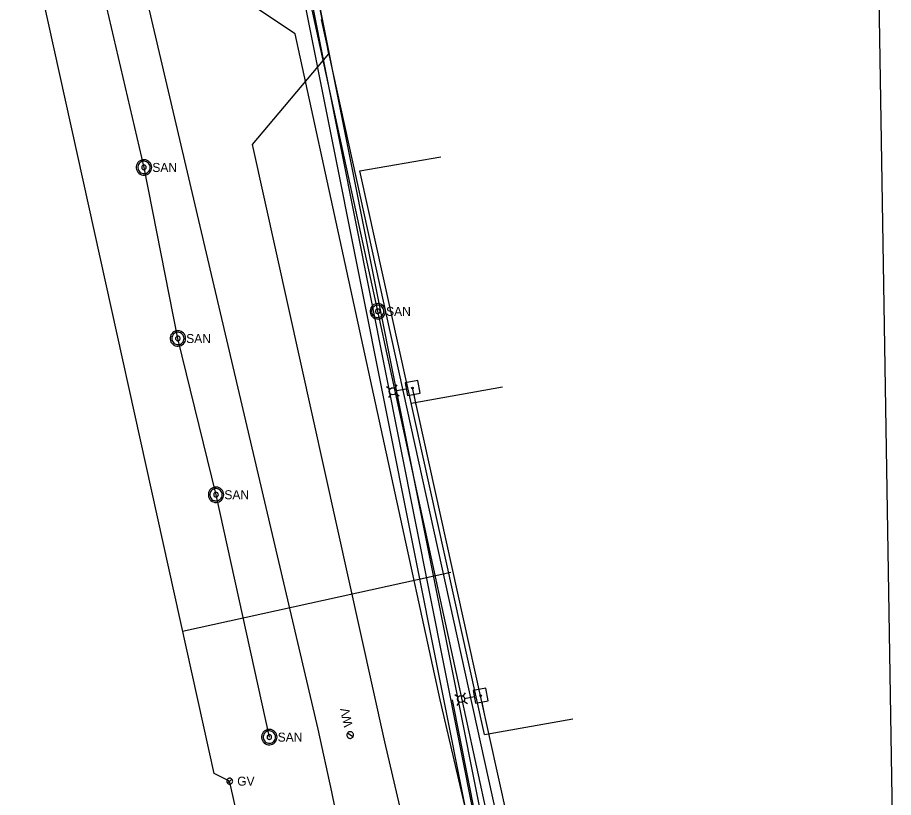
# Model space of a CAD drawing. Extents: x 596028 to 606371, y 330010 to 403088.
# Drawn here: x 604594.2 to 604969.1, y 339480.1 to 339813.9 of the extents above; entities that cross this region are included whole.
import ezdxf

# ---------------------------------------------------------------- set-up
doc = ezdxf.new("R2010")
doc.units = 0
for name, color, linetype in [('E_LTG', 7, 'Continuous'), ('E_UTL_E_UG', 7, 'Continuous'), ('E_UTL_EPowerPole', 7, 'Continuous'), ('E_UTL_FO_UG', 7, 'Continuous'), ('E_UTL_G', 7, 'Continuous'), ('E_UTL_G_UG', 7, 'Continuous'), ('E_UTL_Overhead', 7, 'Continuous'), ('E_UTL_SAN_MH', 7, 'Continuous'), ('E_UTL_SAN_UG', 7, 'Continuous'), ('E_UTL_SAN_UG_MMSD', 7, 'Continuous'), ('E_UTL_SAN_UG_OUTER_LIMITS', 7, 'Continuous'), ('E_UTL_W', 7, 'Continuous'), ('E_UTL_W_UG', 7, 'Continuous')]:
    doc.layers.add(name, color=color, linetype=linetype)

# ---------------------------------------------------------------- blocks, each defined once
blk = doc.blocks.new('PPLM')
at = {"layer": 'E_LTG'}
for p, q in [((37.8, 4.8), (31.4, 11.2)), ((48.7, 4.8), (55, 11.2)), ((35.3, -0.7), (13.8, -0.7)), ((37.8, -6.1), (31.4, -12.5)), ((48.7, -6.1), (55, -12.5))]:
    blk.add_line(p, q, dxfattribs=at)
blk.add_circle((43.2, -0.7), 7.79, dxfattribs=at)
at = {"layer": 'E_UTL_EPowerPole'}
blk.add_line((-0.2, 14), (-0.2, 36.1), dxfattribs=at)
blk.add_lwpolyline([(-14.2, -14), (13.8, -14), (13.8, 14), (-14.2, 14)], close=True, dxfattribs=at)
blk.add_circle((0, 0), 1.81, dxfattribs=at)

msp = doc.modelspace()

# ---------------------------------------------------------------- linework, layer by layer
at = {"layer": 'E_UTL_E_UG'}
msp.add_line((604722.85, 339509.42), (604650.12, 339819.46), dxfattribs=at)
msp.add_lwpolyline([(604784.34, 339222.62), (604775.95, 339262.38), (604768.41, 339297.38), (604762.12, 339328.3), (604755.94, 339361.93), (604755.64, 339363.5), (604751.45, 339378.59), (604743.59, 339418.09), (604735.46, 339449.75), (604728.77, 339482.52), (604722.85, 339509.42)], dxfattribs=at)
at = {"layer": 'E_UTL_FO_UG'}
msp.add_lwpolyline([(604780.2, 339521.92), (604793.27, 339456.48)], dxfattribs=at)
at = {"layer": 'E_UTL_G'}
for points in [[(604686.32, 339487.1), (604686.3, 339487.34), (604686.23, 339487.58), (604686.12, 339487.79), (604685.97, 339487.99), (604685.79, 339488.15), (604685.57, 339488.27), (604685.34, 339488.35), (604685.1, 339488.38), (604684.86, 339488.37), (604684.62, 339488.31), (604684.4, 339488.21), (604684.2, 339488.07), (604684.03, 339487.89), (604683.9, 339487.69), (604683.81, 339487.46), (604683.76, 339487.22), (604683.76, 339486.98), (604683.81, 339486.74), (604683.9, 339486.51), (604684.03, 339486.31), (604684.2, 339486.13), (604684.4, 339485.99), (604684.62, 339485.89), (604684.86, 339485.83), (604685.1, 339485.82), (604685.34, 339485.85), (604685.57, 339485.93), (604685.79, 339486.06), (604685.97, 339486.22), (604686.12, 339486.41), (604686.23, 339486.62), (604686.3, 339486.86), (604686.32, 339487.1)], [(604684.13, 339486.19), (604685.95, 339488.01)]]:
    msp.add_lwpolyline(points, dxfattribs=at)
at = {"layer": 'E_UTL_G_UG'}
for p, q in [((604676.2, 339500.02), (604594.23, 339871.46)), ((604740.73, 339748.25), (604775.4, 339754.32)), ((604794.02, 339507.01), (604740.73, 339748.25)), ((604762.7, 339648.82), (604801.71, 339655.81)), ((604664.9, 339551.25), (604779.68, 339576.58)), ((604794.02, 339507.01), (604831.93, 339513.8))]:
    msp.add_line(p, q, dxfattribs=at)
for points in [[(604751.42, 339503.86), (604694.75, 339759.52), (604727.4, 339798.39), (604696.08, 339960.93), (604715.5, 340091.34), (604741.91, 340217.55)], [(604814.85, 339218.78), (604810.09, 339242.37), (604799.43, 339289.54), (604793.26, 339314.06), (604787.02, 339344.67), (604774.66, 339399.62), (604767.29, 339432.61), (604758.85, 339472.19), (604751.42, 339503.86)], [(604742.35, 339228.68), (604740.05, 339238.17), (604732.17, 339281.15), (604723.13, 339319.31), (604718.15, 339342.27), (604709.95, 339377.23), (604705.89, 339396.14), (604699.95, 339418.23), (604694.75, 339444.39), (604689.12, 339468.85), (604685.03, 339486.7), (604684.68, 339487.29), (604678.37, 339490.44), (604676.2, 339500.02)]]:
    msp.add_lwpolyline(points, dxfattribs=at)
at = {"layer": 'E_UTL_Overhead'}
for p, q in [((604969.09, 339444.65), (604961.34, 339920.14)), ((604792.43, 339523.65), (604763.23, 339655.34)), ((604818.92, 339403.26), (604792.43, 339523.66))]:
    msp.add_line(p, q, dxfattribs=at)
at = {"layer": 'E_UTL_SAN_MH'}
for points in [[(604651.66, 339749.73), (604651.6, 339750.36), (604651.42, 339750.96), (604651.13, 339751.52), (604650.74, 339752.01), (604650.27, 339752.42), (604649.73, 339752.73), (604649.13, 339752.94), (604648.51, 339753.03), (604647.89, 339753), (604647.28, 339752.85), (604646.71, 339752.59), (604646.2, 339752.23), (604645.76, 339751.77), (604645.42, 339751.24), (604645.19, 339750.66), (604645.07, 339750.05), (604645.07, 339749.42), (604645.19, 339748.8), (604645.42, 339748.22), (604645.76, 339747.69), (604646.2, 339747.24), (604646.71, 339746.87), (604647.28, 339746.61), (604647.89, 339746.47), (604648.51, 339746.44), (604649.13, 339746.52), (604649.73, 339746.73), (604650.27, 339747.04), (604650.74, 339747.45), (604651.13, 339747.95), (604651.42, 339748.51), (604651.6, 339749.11), (604651.66, 339749.73)], [(604651, 339749.73), (604650.95, 339750.23), (604650.81, 339750.71), (604650.58, 339751.16), (604650.27, 339751.55), (604649.89, 339751.88), (604649.45, 339752.13), (604648.98, 339752.3), (604648.48, 339752.37), (604647.98, 339752.34), (604647.49, 339752.23), (604647.04, 339752.02), (604646.63, 339751.73), (604646.28, 339751.36), (604646.01, 339750.94), (604645.82, 339750.48), (604645.73, 339749.98), (604645.73, 339749.48), (604645.82, 339748.99), (604646.01, 339748.52), (604646.28, 339748.1), (604646.63, 339747.74), (604647.04, 339747.45), (604647.49, 339747.24), (604647.98, 339747.12), (604648.48, 339747.09), (604648.98, 339747.17), (604649.45, 339747.33), (604649.89, 339747.58), (604650.27, 339747.91), (604650.58, 339748.3), (604650.81, 339748.75), (604650.95, 339749.23), (604651, 339749.73)], [(604649.35, 339749.73), (604649.33, 339749.92), (604649.28, 339750.1), (604649.19, 339750.27), (604649.07, 339750.41), (604648.93, 339750.54), (604648.77, 339750.63), (604648.59, 339750.69), (604648.4, 339750.72), (604648.22, 339750.71), (604648.03, 339750.67), (604647.86, 339750.59), (604647.71, 339750.48), (604647.58, 339750.34), (604647.48, 339750.19), (604647.41, 339750.01), (604647.37, 339749.83), (604647.37, 339749.64), (604647.41, 339749.45), (604647.48, 339749.28), (604647.58, 339749.12), (604647.71, 339748.98), (604647.86, 339748.87), (604648.03, 339748.8), (604648.22, 339748.75), (604648.4, 339748.74), (604648.59, 339748.77), (604648.77, 339748.83), (604648.93, 339748.93), (604649.07, 339749.05), (604649.19, 339749.2), (604649.28, 339749.36), (604649.33, 339749.54), (604649.35, 339749.73)], [(604751.7, 339688.14), (604751.64, 339688.77), (604751.46, 339689.37), (604751.18, 339689.93), (604750.79, 339690.42), (604750.31, 339690.83), (604749.77, 339691.14), (604749.18, 339691.35), (604748.56, 339691.44), (604747.93, 339691.41), (604747.32, 339691.26), (604746.75, 339691), (604746.24, 339690.64), (604745.81, 339690.18), (604745.47, 339689.66), (604745.23, 339689.07), (604745.12, 339688.46), (604745.12, 339687.83), (604745.23, 339687.21), (604745.47, 339686.63), (604745.81, 339686.1), (604746.24, 339685.65), (604746.75, 339685.29), (604747.32, 339685.02), (604747.93, 339684.88), (604748.56, 339684.85), (604749.18, 339684.94), (604749.77, 339685.14), (604750.31, 339685.46), (604750.79, 339685.87), (604751.18, 339686.36), (604751.46, 339686.92), (604751.64, 339687.52), (604751.7, 339688.14)], [(604751.04, 339688.14), (604750.99, 339688.64), (604750.85, 339689.12), (604750.62, 339689.57), (604750.31, 339689.97), (604749.93, 339690.29), (604749.5, 339690.54), (604749.02, 339690.71), (604748.53, 339690.78), (604748.03, 339690.76), (604747.54, 339690.64), (604747.08, 339690.43), (604746.67, 339690.14), (604746.33, 339689.78), (604746.05, 339689.35), (604745.87, 339688.89), (604745.77, 339688.39), (604745.77, 339687.89), (604745.87, 339687.4), (604746.05, 339686.93), (604746.33, 339686.51), (604746.67, 339686.15), (604747.08, 339685.86), (604747.54, 339685.65), (604748.03, 339685.53), (604748.53, 339685.51), (604749.02, 339685.58), (604749.5, 339685.74), (604749.93, 339685.99), (604750.31, 339686.32), (604750.62, 339686.72), (604750.85, 339687.16), (604750.99, 339687.64), (604751.04, 339688.14)], [(604749.39, 339688.14), (604749.37, 339688.33), (604749.32, 339688.51), (604749.23, 339688.68), (604749.12, 339688.83), (604748.98, 339688.95), (604748.81, 339689.04), (604748.63, 339689.11), (604748.45, 339689.13), (604748.26, 339689.12), (604748.08, 339689.08), (604747.91, 339689), (604747.75, 339688.89), (604747.62, 339688.76), (604747.52, 339688.6), (604747.45, 339688.42), (604747.42, 339688.24), (604747.42, 339688.05), (604747.45, 339687.86), (604747.52, 339687.69), (604747.62, 339687.53), (604747.75, 339687.4), (604747.91, 339687.29), (604748.08, 339687.21), (604748.26, 339687.16), (604748.45, 339687.15), (604748.63, 339687.18), (604748.81, 339687.24), (604748.98, 339687.34), (604749.12, 339687.46), (604749.23, 339687.61), (604749.32, 339687.78), (604749.37, 339687.96), (604749.39, 339688.14)], [(604666.14, 339676.52), (604666.08, 339677.15), (604665.91, 339677.75), (604665.62, 339678.31), (604665.23, 339678.8), (604664.76, 339679.21), (604664.22, 339679.53), (604663.62, 339679.73), (604663, 339679.82), (604662.37, 339679.79), (604661.76, 339679.64), (604661.19, 339679.38), (604660.68, 339679.02), (604660.25, 339678.56), (604659.91, 339678.04), (604659.68, 339677.45), (604659.56, 339676.84), (604659.56, 339676.21), (604659.68, 339675.6), (604659.91, 339675.01), (604660.25, 339674.48), (604660.68, 339674.03), (604661.19, 339673.67), (604661.76, 339673.41), (604662.37, 339673.26), (604663, 339673.23), (604663.62, 339673.32), (604664.22, 339673.52), (604664.76, 339673.84), (604665.23, 339674.25), (604665.62, 339674.74), (604665.91, 339675.3), (604666.08, 339675.9), (604666.14, 339676.52)], [(604665.48, 339676.52), (604665.44, 339677.02), (604665.3, 339677.51), (604665.07, 339677.95), (604664.75, 339678.35), (604664.38, 339678.68), (604663.94, 339678.93), (604663.47, 339679.09), (604662.97, 339679.16), (604662.47, 339679.14), (604661.98, 339679.02), (604661.52, 339678.81), (604661.12, 339678.52), (604660.77, 339678.16), (604660.5, 339677.73), (604660.31, 339677.27), (604660.22, 339676.78), (604660.22, 339676.27), (604660.31, 339675.78), (604660.5, 339675.32), (604660.77, 339674.89), (604661.12, 339674.53), (604661.52, 339674.24), (604661.98, 339674.03), (604662.47, 339673.91), (604662.97, 339673.89), (604663.47, 339673.96), (604663.94, 339674.12), (604664.38, 339674.37), (604664.75, 339674.7), (604665.07, 339675.1), (604665.3, 339675.54), (604665.44, 339676.03), (604665.48, 339676.52)], [(604663.83, 339676.52), (604663.82, 339676.71), (604663.76, 339676.89), (604663.68, 339677.06), (604663.56, 339677.21), (604663.42, 339677.33), (604663.26, 339677.43), (604663.08, 339677.49), (604662.89, 339677.51), (604662.7, 339677.5), (604662.52, 339677.46), (604662.35, 339677.38), (604662.2, 339677.27), (604662.07, 339677.14), (604661.96, 339676.98), (604661.89, 339676.8), (604661.86, 339676.62), (604661.86, 339676.43), (604661.89, 339676.25), (604661.96, 339676.07), (604662.07, 339675.91), (604662.2, 339675.78), (604662.35, 339675.67), (604662.52, 339675.59), (604662.7, 339675.54), (604662.89, 339675.54), (604663.08, 339675.56), (604663.26, 339675.62), (604663.42, 339675.72), (604663.56, 339675.84), (604663.68, 339675.99), (604663.76, 339676.16), (604663.82, 339676.34), (604663.83, 339676.52)], [(604682.48, 339609.68), (604682.42, 339610.3), (604682.25, 339610.9), (604681.96, 339611.46), (604681.57, 339611.95), (604681.1, 339612.36), (604680.55, 339612.68), (604679.96, 339612.88), (604679.34, 339612.97), (604678.71, 339612.94), (604678.1, 339612.79), (604677.53, 339612.53), (604677.02, 339612.17), (604676.59, 339611.72), (604676.25, 339611.19), (604676.02, 339610.61), (604675.9, 339609.99), (604675.9, 339609.36), (604676.02, 339608.75), (604676.25, 339608.16), (604676.59, 339607.64), (604677.02, 339607.18), (604677.53, 339606.82), (604678.1, 339606.56), (604678.71, 339606.41), (604679.34, 339606.38), (604679.96, 339606.47), (604680.55, 339606.67), (604681.1, 339606.99), (604681.57, 339607.4), (604681.96, 339607.89), (604682.25, 339608.45), (604682.42, 339609.05), (604682.48, 339609.68)], [(604681.82, 339609.68), (604681.78, 339610.18), (604681.63, 339610.66), (604681.4, 339611.1), (604681.09, 339611.5), (604680.71, 339611.83), (604680.28, 339612.08), (604679.81, 339612.24), (604679.31, 339612.31), (604678.81, 339612.29), (604678.32, 339612.17), (604677.86, 339611.96), (604677.45, 339611.67), (604677.11, 339611.31), (604676.84, 339610.89), (604676.65, 339610.42), (604676.56, 339609.93), (604676.56, 339609.42), (604676.65, 339608.93), (604676.84, 339608.47), (604677.11, 339608.04), (604677.45, 339607.68), (604677.86, 339607.39), (604678.32, 339607.18), (604678.81, 339607.06), (604679.31, 339607.04), (604679.81, 339607.11), (604680.28, 339607.27), (604680.71, 339607.53), (604681.09, 339607.85), (604681.4, 339608.25), (604681.63, 339608.69), (604681.78, 339609.18), (604681.82, 339609.68)], [(604680.17, 339609.68), (604680.16, 339609.86), (604680.1, 339610.04), (604680.02, 339610.21), (604679.9, 339610.36), (604679.76, 339610.48), (604679.59, 339610.58), (604679.42, 339610.64), (604679.23, 339610.66), (604679.04, 339610.66), (604678.86, 339610.61), (604678.69, 339610.53), (604678.53, 339610.42), (604678.41, 339610.29), (604678.3, 339610.13), (604678.23, 339609.95), (604678.2, 339609.77), (604678.2, 339609.58), (604678.23, 339609.4), (604678.3, 339609.22), (604678.41, 339609.06), (604678.53, 339608.93), (604678.69, 339608.82), (604678.86, 339608.74), (604679.04, 339608.7), (604679.23, 339608.69), (604679.42, 339608.71), (604679.59, 339608.78), (604679.76, 339608.87), (604679.9, 339608.99), (604680.02, 339609.14), (604680.1, 339609.31), (604680.16, 339609.49), (604680.17, 339609.68)], [(604705.3, 339505.96), (604705.24, 339506.58), (604705.06, 339507.19), (604704.77, 339507.74), (604704.39, 339508.24), (604703.91, 339508.65), (604703.37, 339508.96), (604702.78, 339509.17), (604702.15, 339509.26), (604701.53, 339509.23), (604700.92, 339509.08), (604700.35, 339508.82), (604699.84, 339508.45), (604699.4, 339508), (604699.06, 339507.47), (604698.83, 339506.89), (604698.71, 339506.27), (604698.71, 339505.65), (604698.83, 339505.03), (604699.06, 339504.45), (604699.4, 339503.92), (604699.84, 339503.47), (604700.35, 339503.1), (604700.92, 339502.84), (604701.53, 339502.69), (604702.15, 339502.66), (604702.78, 339502.75), (604703.37, 339502.96), (604703.91, 339503.27), (604704.39, 339503.68), (604704.77, 339504.18), (604705.06, 339504.73), (604705.24, 339505.34), (604705.3, 339505.96)], [(604704.64, 339505.96), (604704.59, 339506.46), (604704.45, 339506.94), (604704.22, 339507.39), (604703.91, 339507.78), (604703.53, 339508.11), (604703.09, 339508.36), (604702.62, 339508.53), (604702.12, 339508.6), (604701.62, 339508.57), (604701.13, 339508.45), (604700.68, 339508.25), (604700.27, 339507.96), (604699.92, 339507.59), (604699.65, 339507.17), (604699.46, 339506.7), (604699.37, 339506.21), (604699.37, 339505.71), (604699.46, 339505.22), (604699.65, 339504.75), (604699.92, 339504.33), (604700.27, 339503.96), (604700.68, 339503.67), (604701.13, 339503.47), (604701.62, 339503.35), (604702.12, 339503.32), (604702.62, 339503.39), (604703.09, 339503.56), (604703.53, 339503.81), (604703.91, 339504.14), (604704.22, 339504.53), (604704.45, 339504.98), (604704.59, 339505.46), (604704.64, 339505.96)], [(604702.99, 339505.96), (604702.97, 339506.15), (604702.92, 339506.33), (604702.83, 339506.5), (604702.71, 339506.64), (604702.57, 339506.77), (604702.41, 339506.86), (604702.23, 339506.92), (604702.04, 339506.95), (604701.86, 339506.94), (604701.67, 339506.9), (604701.5, 339506.82), (604701.35, 339506.71), (604701.22, 339506.57), (604701.12, 339506.41), (604701.05, 339506.24), (604701.01, 339506.05), (604701.01, 339505.87), (604701.05, 339505.68), (604701.12, 339505.51), (604701.22, 339505.35), (604701.35, 339505.21), (604701.5, 339505.1), (604701.67, 339505.02), (604701.86, 339504.98), (604702.04, 339504.97), (604702.23, 339505), (604702.41, 339505.06), (604702.57, 339505.15), (604702.71, 339505.28), (604702.83, 339505.42), (604702.92, 339505.59), (604702.97, 339505.77), (604702.99, 339505.96)]]:
    msp.add_lwpolyline(points, dxfattribs=at)
at = {"layer": 'E_UTL_SAN_UG'}
for p, q in [((604748.39, 339688.17), (604695.22, 339932.71)), ((604648.36, 339749.73), (604610.14, 339914.7)), ((604662.84, 339676.52), (604648.36, 339749.73)), ((604802.9, 339437.53), (604748.39, 339688.17)), ((604679.18, 339609.68), (604662.84, 339676.52)), ((604702, 339505.96), (604679.18, 339609.68))]:
    msp.add_line(p, q, dxfattribs=at)
at = {"layer": 'E_UTL_SAN_UG_MMSD'}
msp.add_line((604854.51, 339147.21), (604642.2, 340212.1), dxfattribs=at)
at = {"layer": 'E_UTL_SAN_UG_OUTER_LIMITS'}
for p, q in [((604851.55, 339146.7), (604639.25, 340211.51)), ((604857.47, 339147.72), (604645.14, 340212.68))]:
    msp.add_line(p, q, dxfattribs=at)
at = {"layer": 'E_UTL_W'}
for points in [[(604736.29, 339508.23), (604736.03, 339508.15), (604735.79, 339508.02), (604735.58, 339507.85), (604735.4, 339507.64), (604735.27, 339507.4), (604735.19, 339507.14), (604735.16, 339506.88), (604735.17, 339506.61), (604735.24, 339506.34), (604735.36, 339506.1), (604735.52, 339505.88), (604735.72, 339505.7), (604735.95, 339505.56), (604736.21, 339505.46), (604736.47, 339505.41), (604736.74, 339505.42), (604737.01, 339505.47), (604737.26, 339505.58), (604737.48, 339505.73), (604737.68, 339505.92), (604737.83, 339506.14), (604737.94, 339506.39), (604738, 339506.66), (604738, 339506.93), (604737.96, 339507.2), (604737.87, 339507.45), (604737.73, 339507.68), (604737.55, 339507.88), (604737.33, 339508.05), (604737.09, 339508.17), (604736.83, 339508.24), (604736.55, 339508.26), (604736.29, 339508.23)], [(604737.78, 339506.06), (604735.39, 339507.61)]]:
    msp.add_lwpolyline(points, dxfattribs=at)
at = {"layer": 'E_UTL_W_UG'}
msp.add_line((604713.1, 339806.92), (604604.62, 339879.22), dxfattribs=at)
for points in [[(604799.27, 339472.85), (604724.3, 339813.08)], [(604805.77, 339390.57), (604775.12, 339521.94), (604713.1, 339806.92)], [(604805.77, 339390.57), (604775.12, 339521.94), (604713.1, 339806.92)]]:
    msp.add_lwpolyline(points, dxfattribs=at)

# ---------------------------------------------------------------- block references
at = {"layer": 'E_UTL_EPowerPole', "xscale": 0.19684999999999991, "yscale": 0.19684999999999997, "rotation": -169.57471777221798}
for p in [(604763.23, 339655.34), (604792.43, 339523.65)]:
    msp.add_blockref('PPLM', p, dxfattribs=at)

# ---------------------------------------------------------------- texts
at = {"layer": 'E_UTL_G'}
msp.add_text('GV', height=3.85, dxfattribs=at).set_placement((604688.25, 339485.18))
at = {"layer": 'E_UTL_SAN_MH'}
for p in [(604651.92, 339747.79), (604751.96, 339686.2), (604666.41, 339674.58), (604682.75, 339607.73), (604705.56, 339504.01)]:
    msp.add_text('SAN', height=3.849, dxfattribs=at).set_placement(p)
at = {"layer": 'E_UTL_W'}
msp.add_text('WV', height=3.85, rotation=101.9808, dxfattribs=at).set_placement((604737.72, 339510.72))

doc.saveas('drawing.dxf')
